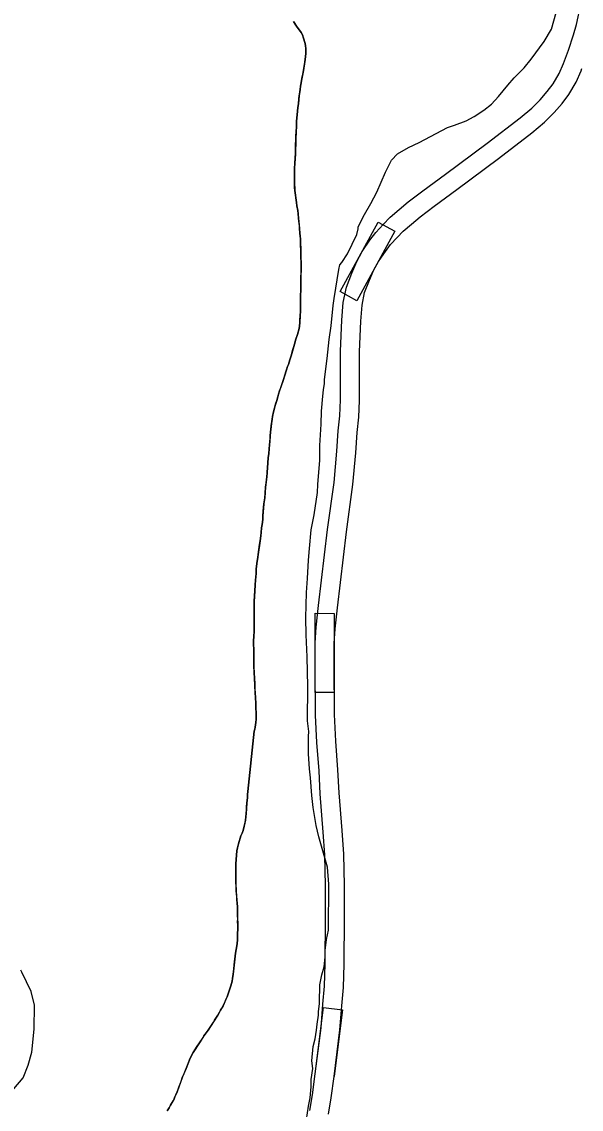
# Model space of a CAD drawing. Extents: x 3172231 to 3210228, y 940198 to 965780.
# Drawn here: x 3197406 to 3198290, y 953083 to 954801 of the extents above; entities that cross this region are included whole.
import ezdxf

# ---------------------------------------------------------------- set-up
doc = ezdxf.new("R2010")
doc.units = 0
for name, color, linetype in [('V-ROAD-CNTR', 7, 'Continuous'), ('V-SITE-VEGE', 7, 'Continuous'), ('V-TOPO-SHOR', 7, 'Continuous')]:
    doc.layers.add(name, color=color, linetype=linetype)

msp = doc.modelspace()

# ---------------------------------------------------------------- linework, layer by layer
at = {"layer": 'V-ROAD-CNTR'}
for points in [[(3197869.28, 953139.043), (3197878.498, 953211.698), (3197881.447, 953249.297), (3197883.997, 953277.535), (3197884.869, 953312.904), (3197885.531, 953385.431), (3197885.249, 953436.168), (3197884.324, 953484.91), (3197881.903, 953521.083), (3197877.055, 953581.261), (3197875.235, 953617.619), (3197871.883, 953662.733), (3197869.929, 953705.724), (3197869.03, 953783.623), (3197869.119, 953819.87), (3197870.77, 953844.546), (3197874.55, 953878.811), (3197888.778, 953998.948), (3197898.975, 954073.315), (3197903.261, 954122.508), (3197905.719, 954154.747), (3197908.095, 954178.42), (3197909.35, 954203.442), (3197909.246, 954280.284), (3197911.356, 954329.378), (3197913.386, 954357.51), (3197918.456, 954381.472), (3197927.089, 954403.794), (3197934.921, 954422.166), (3197943.546, 954437.919), (3197955.771, 954455.652), (3197965.212, 954468.002), (3197976.55, 954480.52), (3197987.631, 954491.952), (3198001.662, 954503.976), (3198016.251, 954516.26), (3198039.046, 954533.596), (3198075.128, 954560.147), (3198140.761, 954608.782), (3198192.804, 954648.948), (3198211.249, 954664.104), (3198224.646, 954677.611), (3198235.866, 954690.469), (3198244.99, 954702.51), (3198254.664, 954718.917), (3198261.388, 954734.672), (3198269.403, 954755.537), (3198277.517, 954779.781), (3198282.181, 954796.431), (3198288.975, 954828.157)], [(3197899.042, 953135.267), (3197908.35, 953208.636), (3197911.341, 953246.775), (3197913.963, 953275.815), (3197914.865, 953312.398), (3197915.531, 953385.377), (3197915.247, 953436.536), (3197914.304, 953486.196), (3197911.823, 953523.289), (3197906.995, 953583.217), (3197905.179, 953619.481), (3197901.833, 953664.525), (3197899.921, 953706.578), (3197899.03, 953783.759), (3197899.117, 953818.83), (3197900.66, 953841.898), (3197904.356, 953875.401), (3197918.538, 953995.146), (3197928.797, 954069.973), (3197933.161, 954120.066), (3197935.605, 954152.109), (3197938.019, 954176.168), (3197939.352, 954202.71), (3197939.246, 954279.66), (3197941.31, 954327.654), (3197943.16, 954353.306), (3197947.306, 954372.902), (3197954.885, 954392.498), (3197961.941, 954409.048), (3197969.12, 954422.159), (3197980.053, 954438.018), (3197988.286, 954448.79), (3197998.444, 954460.004), (3198008.207, 954470.076), (3198021.084, 954481.112), (3198035.003, 954492.832), (3198057.018, 954509.574), (3198092.948, 954536.013), (3198158.857, 954584.854), (3198211.496, 954625.478), (3198231.475, 954641.894), (3198246.62, 954657.165), (3198259.152, 954671.525), (3198269.95, 954685.776), (3198281.494, 954705.353), (3198289.196, 954723.402), (3198290.528, 954726.87)], [(3197869.28, 953139.043), (3197882.581, 953243.884), (3197912.343, 953240.108), (3197899.042, 953135.267)], [(3197860.877, 953081.166), (3197864.95, 953105.943), (3197869.288, 953139.101)], [(3197890.393, 953075.774), (3197894.632, 953101.563), (3197899.034, 953135.209)]]:
    msp.add_lwpolyline(points, dxfattribs=at)
for points in [[(3197908.851, 954374.552), (3197968.883, 954484.193), (3197995.197, 954469.785), (3197935.165, 954360.144)], [(3197868.926, 953741.515), (3197869.234, 953866.514), (3197899.234, 953866.44), (3197898.926, 953741.441)]]:
    msp.add_lwpolyline(points, close=True, dxfattribs=at)
at = {"layer": 'V-SITE-VEGE'}
for p, q in [((3198242.541, 954789.171), (3198249.907, 954815.174)), ((3197834.735, 954800.936), (3197840.604, 954792.312)), ((3197840.604, 954792.312), (3197842.927, 954789.644)), ((3197842.927, 954789.644), (3197846.787, 954783.844)), ((3197846.787, 954783.844), (3197849.099, 954779.77)), ((3198230.867, 954769.698), (3198242.541, 954789.171)), ((3197849.099, 954779.77), (3197850.938, 954774.921)), ((3197850.938, 954774.921), (3197853.375, 954766.165)), ((3197853.375, 954766.165), (3197854.414, 954758.354)), ((3198210.469, 954741.589), (3198230.867, 954769.698)), ((3197854.514, 954750.553), (3197853.859, 954745.876)), ((3197854.414, 954758.354), (3197854.547, 954755.077)), ((3197854.547, 954755.077), (3197854.514, 954750.553)), ((3197853.357, 954741.043), (3197851.078, 954727.325)), ((3197853.859, 954745.876), (3197853.357, 954741.043)), ((3198199.547, 954727.903), (3198210.469, 954741.589)), ((3197850.582, 954723.43), (3197847.51, 954708.002)), ((3197851.078, 954727.325), (3197850.582, 954723.43)), ((3198173.367, 954700.545), (3198183.552, 954712.069)), ((3198183.552, 954712.069), (3198199.547, 954727.903)), ((3197846.042, 954698.807), (3197845.226, 954693.662)), ((3197847.014, 954704.105), (3197846.042, 954698.807)), ((3197847.51, 954708.002), (3197847.014, 954704.105)), ((3198158.808, 954682.535), (3198173.367, 954700.545)), ((3197843.91, 954683.529), (3197842.572, 954671.054)), ((3197845.226, 954693.662), (3197843.91, 954683.529)), ((3198147.892, 954670.294), (3198158.808, 954682.535)), ((3197841.753, 954665.443), (3197841.089, 954659.673)), ((3197842.572, 954671.054), (3197841.753, 954665.443)), ((3198120.306, 954650.904), (3198135.549, 954660.953)), ((3198135.549, 954660.953), (3198147.892, 954670.294)), ((3197839.887, 954643.92), (3197839.508, 954634.25)), ((3197840.733, 954653.433), (3197839.887, 954643.92)), ((3197841.089, 954659.673), (3197840.733, 954653.433)), ((3198089.131, 954637.317), (3198107.975, 954644.457)), ((3198107.975, 954644.457), (3198120.306, 954650.904)), ((3197838.998, 954628.011), (3197838.433, 954614.128)), ((3197839.508, 954634.25), (3197838.998, 954628.011)), ((3198033.29, 954610.114), (3198078.262, 954633.756)), ((3198078.262, 954633.756), (3198089.131, 954637.317)), ((3197838.433, 954614.128), (3197837.968, 954592.128)), ((3198016.613, 954602.241), (3198033.29, 954610.114)), ((3197837.968, 954592.128), (3197836.723, 954569.668)), ((3197989.746, 954582.124), (3197999.199, 954592.204)), ((3197999.199, 954592.204), (3198016.613, 954602.241)), ((3197980.245, 954563.364), (3197989.746, 954582.124)), ((3197836.674, 954563.112), (3197836.297, 954553.597)), ((3197836.723, 954569.668), (3197836.674, 954563.112)), ((3197966.337, 954531.608), (3197980.245, 954563.364)), ((3197836.297, 954553.597), (3197836.254, 954547.513)), ((3197836.254, 954547.513), (3197836.942, 954534.088)), ((3197836.942, 954534.088), (3197837.985, 954526.902)), ((3197837.985, 954526.902), (3197838.423, 954522.373)), ((3197956.842, 954513.569), (3197966.337, 954531.608)), ((3197838.423, 954522.373), (3197839.463, 954515.033)), ((3197839.463, 954515.033), (3197840.365, 954510.188)), ((3197840.365, 954510.188), (3197841.563, 954502.848)), ((3197947.35, 954496.257), (3197956.842, 954513.569)), ((3197841.563, 954502.848), (3197843.037, 954490.509)), ((3197843.037, 954490.509), (3197844.639, 954473.959)), ((3197937.122, 954476.779), (3197947.35, 954496.257)), ((3197844.639, 954473.959), (3197845.059, 954466.776)), ((3197934.89, 954464.493), (3197937.108, 954473.885)), ((3197937.108, 954473.885), (3197937.122, 954476.779)), ((3197845.059, 954466.776), (3197845.493, 954462.093)), ((3197845.493, 954462.093), (3197845.775, 954457.722)), ((3197845.775, 954457.722), (3197846.56, 954435.87)), ((3197920.267, 954434.185), (3197934.89, 954464.493)), ((3197846.56, 954435.87), (3197846.869, 954412.775)), ((3197907.883, 954416.885), (3197911.516, 954420.485)), ((3197911.516, 954420.485), (3197920.267, 954434.185)), ((3197846.869, 954412.775), (3197846.75, 954395.766)), ((3197898.929, 954363.402), (3197906.398, 954409.66)), ((3197906.398, 954409.66), (3197907.883, 954416.885)), ((3197846.373, 954386.562), (3197846.296, 954375.171)), ((3197846.75, 954395.766), (3197846.373, 954386.562)), ((3197846.296, 954375.171), (3197845.945, 954369.867)), ((3197845.945, 954369.867), (3197846.203, 954361.909)), ((3197846.166, 954356.602), (3197845.8, 954348.648)), ((3197846.203, 954361.909), (3197846.166, 954356.602)), ((3197894.37, 954320.744), (3197897.426, 954352.559)), ((3197897.426, 954352.559), (3197898.929, 954363.402)), ((3197845.245, 954336.325), (3197845.018, 954325.872)), ((3197845.763, 954343.497), (3197845.245, 954336.325)), ((3197845.8, 954348.648), (3197845.763, 954343.497)), ((3197844.352, 954320.103), (3197843.699, 954316.207)), ((3197845.018, 954325.872), (3197844.352, 954320.103)), ((3197891.366, 954299.058), (3197894.37, 954320.744)), ((3197841.294, 954306.703), (3197838.747, 954299.389)), ((3197843.699, 954316.207), (3197841.294, 954306.703)), ((3197836.352, 954291.601), (3197831.23, 954273.068)), ((3197838.747, 954299.389), (3197836.352, 954291.601)), ((3197888.318, 954268.692), (3197891.366, 954299.058)), ((3197829.316, 954266.838), (3197827.886, 954263.261)), ((3197831.23, 954273.068), (3197829.316, 954266.838)), ((3197886.066, 954252.787), (3197888.318, 954268.692)), ((3197824.056, 954251.116), (3197821.345, 954242.396)), ((3197825.496, 954256.099), (3197824.056, 954251.116)), ((3197826.768, 954259.523), (3197825.496, 954256.099)), ((3197827.886, 954263.261), (3197826.768, 954259.523)), ((3197883.807, 954235.438), (3197886.066, 954252.787)), ((3197818.633, 954234.144), (3197813.061, 954217.955)), ((3197821.345, 954242.396), (3197818.633, 954234.144)), ((3197883.78, 954229.653), (3197883.807, 954235.438)), ((3197813.061, 954217.955), (3197811.305, 954212.505)), ((3197881.505, 954209.408), (3197882.281, 954219.532)), ((3197882.281, 954219.532), (3197883.78, 954229.653)), ((3197808.428, 954202.539), (3197805.874, 954194.442)), ((3197811.305, 954212.505), (3197808.428, 954202.539)), ((3197879.213, 954185.547), (3197881.505, 954209.408)), ((3197803.31, 954184.63), (3197802.01, 954177.148)), ((3197804.756, 954190.548), (3197803.31, 954184.63)), ((3197805.874, 954194.442), (3197804.756, 954190.548)), ((3197878.386, 954165.299), (3197879.213, 954185.547)), ((3197800.062, 954166.083), (3197799.216, 954156.881)), ((3197800.553, 954169.667), (3197800.062, 954166.083)), ((3197802.01, 954177.148), (3197800.553, 954169.667)), ((3197876.766, 954131.308), (3197878.386, 954165.299)), ((3197798.723, 954152.984), (3197797.529, 954138.48)), ((3197799.216, 954156.881), (3197798.723, 954152.984)), ((3197797.529, 954138.48), (3197796.353, 954126.63)), ((3197876.649, 954108.159), (3197876.766, 954131.308)), ((3197795.165, 954112.593), (3197794.477, 954103.392)), ((3197795.831, 954118.518), (3197795.165, 954112.593)), ((3197796.353, 954126.63), (3197795.831, 954118.518)), ((3197794.477, 954103.392), (3197792.611, 954082.027)), ((3197873.558, 954069.835), (3197876.649, 954108.159)), ((3197792.611, 954082.027), (3197790.938, 954065.655)), ((3197790.938, 954065.655), (3197789.418, 954048.968)), ((3197872.772, 954057.541), (3197873.558, 954069.835)), ((3197789.418, 954048.968), (3197788.261, 954039.615)), ((3197867.525, 954022.123), (3197872.772, 954057.541)), ((3197788.261, 954039.615), (3197786.566, 954019.964)), ((3197786.215, 954014.818), (3197785.224, 954006.865)), ((3197786.566, 954019.964), (3197786.215, 954014.818)), ((3197863.067, 953998.274), (3197867.525, 954022.123)), ((3197783.729, 953993.926), (3197783.072, 953988.779)), ((3197784.407, 954001.565), (3197783.729, 953993.926)), ((3197785.224, 954006.865), (3197784.407, 954001.565)), ((3197860.021, 953968.629), (3197863.067, 953998.274)), ((3197782.236, 953980.827), (3197779.123, 953959.626)), ((3197783.072, 953988.779), (3197782.236, 953980.827)), ((3197779.123, 953959.626), (3197778.623, 953954.951)), ((3197858.481, 953950.553), (3197860.021, 953968.629)), ((3197777.151, 953944.973), (3197776.152, 953936.086)), ((3197778.623, 953954.951), (3197777.151, 953944.973)), ((3197856.888, 953921.625), (3197858.481, 953950.553)), ((3197775.793, 953929.535), (3197774.785, 953918.93)), ((3197776.152, 953936.086), (3197775.793, 953929.535)), ((3197774.579, 953911.598), (3197773.882, 953901.463)), ((3197774.785, 953918.93), (3197774.579, 953911.598)), ((3197855.325, 953899.208), (3197856.888, 953921.625)), ((3197773.882, 953901.463), (3197772.989, 953885.241)), ((3197854.399, 953859.428), (3197855.325, 953899.208)), ((3197772.989, 953885.241), (3197772.733, 953870.571)), ((3197772.733, 953870.571), (3197772.834, 953862.612)), ((3197772.834, 953862.612), (3197772.662, 953837.959)), ((3197854.987, 953832.658), (3197854.399, 953859.428)), ((3197772.662, 953837.959), (3197772.142, 953830.473)), ((3197771.933, 953822.672), (3197771.896, 953817.366)), ((3197772.142, 953830.473), (3197771.933, 953822.672)), ((3197856.257, 953797.928), (3197854.987, 953832.658)), ((3197771.896, 953817.366), (3197772.156, 953809.874)), ((3197772.156, 953809.874), (3197772.121, 953805.039)), ((3197772.121, 953805.039), (3197772.383, 953797.859)), ((3197772.383, 953797.859), (3197772.195, 953793.021)), ((3197772.195, 953793.021), (3197772.43, 953781.628)), ((3197857.463, 953750.902), (3197856.257, 953797.928)), ((3197772.43, 953781.628), (3197773.649, 953755.25)), ((3197773.649, 953755.25), (3197774.075, 953749.006)), ((3197857.187, 953696.651), (3197857.463, 953750.902)), ((3197774.075, 953749.006), (3197774.472, 953739.016)), ((3197774.472, 953739.016), (3197774.761, 953735.423)), ((3197774.761, 953735.423), (3197774.726, 953730.43)), ((3197774.726, 953730.43), (3197775.171, 953727.307)), ((3197775.171, 953727.307), (3197775.295, 953722.625)), ((3197775.295, 953722.625), (3197775.586, 953719.502)), ((3197775.586, 953719.502), (3197775.553, 953714.82)), ((3197775.758, 953699.372), (3197775.252, 953693.914)), ((3197775.553, 953714.82), (3197775.844, 953711.697)), ((3197775.844, 953711.697), (3197775.758, 953699.372)), ((3197773.778, 953683.625), (3197772.819, 953680.51)), ((3197774.267, 953686.742), (3197773.778, 953683.625)), ((3197775.252, 953693.914), (3197774.267, 953686.742)), ((3197859.272, 953680.002), (3197857.187, 953696.651)), ((3197772.819, 953680.51), (3197762.799, 953585.237)), ((3197858.366, 953644.56), (3197858.508, 953672.048)), ((3197858.508, 953672.048), (3197859.272, 953680.002)), ((3197860.414, 953620.678), (3197858.366, 953644.56)), ((3197861.793, 953606.926), (3197860.414, 953620.678)), ((3197863.818, 953578.704), (3197861.793, 953606.926)), ((3197762.45, 953580.56), (3197762.258, 953575.1)), ((3197762.799, 953585.237), (3197762.45, 953580.56)), ((3197865.893, 953559.885), (3197863.818, 953578.704)), ((3197761.42, 953566.834), (3197760.056, 953550.149)), ((3197762.258, 953575.1), (3197761.42, 953566.834)), ((3197760.056, 953550.149), (3197759.049, 953539.856)), ((3197870.812, 953531.647), (3197865.893, 953559.885)), ((3197757.109, 953530.197), (3197755.188, 953523.343)), ((3197759.049, 953539.856), (3197757.109, 953530.197)), ((3197875.06, 953513.541), (3197870.812, 953531.647)), ((3197750.74, 953511.669), (3197749.14, 953506.221)), ((3197751.854, 953514.94), (3197750.74, 953511.669)), ((3197753.757, 953519.296), (3197751.854, 953514.94)), ((3197755.188, 953523.343), (3197753.757, 953519.296)), ((3197888.56, 953465.728), (3197875.06, 953513.541)), ((3197746.572, 953496.094), (3197745.604, 953491.265)), ((3197748.178, 953502.482), (3197746.572, 953496.094)), ((3197749.14, 953506.221), (3197748.178, 953502.482)), ((3197745.604, 953491.265), (3197744.057, 953470.832)), ((3197743.996, 953461.784), (3197743.779, 953453.045)), ((3197744.057, 953470.832), (3197743.996, 953461.784)), ((3197890.594, 953438.953), (3197888.56, 953465.728)), ((3197743.779, 953453.045), (3197743.85, 953440.874)), ((3197743.85, 953440.874), (3197744.537, 953427.294)), ((3197744.537, 953427.294), (3197745.534, 953413.556)), ((3197890.221, 953365.892), (3197890.594, 953438.953)), ((3197745.534, 953413.556), (3197745.97, 953409.185)), ((3197745.97, 953409.185), (3197746.392, 953402.47)), ((3197746.392, 953402.47), (3197746.648, 953394.509)), ((3197746.648, 953394.509), (3197746.609, 953388.894)), ((3197746.609, 953388.894), (3197746.814, 953373.132)), ((3197746.814, 953373.132), (3197746.769, 953366.579)), ((3197746.714, 953358.776), (3197746.347, 953350.819)), ((3197746.769, 953366.579), (3197746.58, 953362.055)), ((3197746.58, 953362.055), (3197746.714, 953358.776)), ((3197887.253, 953351.44), (3197890.221, 953365.892)), ((3197745.188, 953341.31), (3197744.369, 953335.385)), ((3197745.837, 953345.05), (3197745.188, 953341.31)), ((3197746.347, 953350.819), (3197745.837, 953345.05)), ((3197884.995, 953334.091), (3197887.253, 953351.44)), ((3197743.392, 953329.776), (3197739.728, 953296.408)), ((3197744.369, 953335.385), (3197743.392, 953329.776)), ((3197883.416, 953308.057), (3197884.943, 953323.964)), ((3197884.943, 953323.964), (3197884.995, 953334.091)), ((3197879.735, 953295.775), (3197883.416, 953308.057)), ((3197405.648, 953299.724), (3197404.36, 953302.722)), ((3197420.34, 953269.045), (3197405.648, 953299.724)), ((3197738.589, 953289.86), (3197737.78, 953285.81)), ((3197739.728, 953296.408), (3197738.589, 953289.86)), ((3197876.762, 953279.879), (3197879.735, 953295.775)), ((3197733.938, 953271.793), (3197732.668, 953268.524)), ((3197736.015, 953278.488), (3197733.938, 953271.793)), ((3197737.78, 953285.81), (3197736.015, 953278.488)), ((3197875.934, 953259.628), (3197876.721, 953271.918)), ((3197876.721, 953271.918), (3197876.762, 953279.879)), ((3197425.796, 953247.715), (3197420.34, 953269.045)), ((3197728.216, 953256.54), (3197723.78, 953246.895)), ((3197729.961, 953260.742), (3197728.216, 953256.54)), ((3197732.668, 953268.524), (3197729.961, 953260.742)), ((3197875.885, 953250.223), (3197875.934, 953259.628)), ((3197425.345, 953209.614), (3197425.796, 953247.715)), ((3197718.248, 953236.793), (3197715.559, 953231.974)), ((3197719.829, 953239.902), (3197718.248, 953236.793)), ((3197723.78, 953246.895), (3197719.829, 953239.902)), ((3197874.347, 953232.148), (3197874.374, 953237.21)), ((3197874.374, 953237.21), (3197875.885, 953250.223)), ((3197713.511, 953228.711), (3197699.947, 953208.051)), ((3197715.559, 953231.974), (3197713.511, 953228.711)), ((3197872.102, 953217.691), (3197874.347, 953232.148)), ((3197421.358, 953173.405), (3197425.345, 953209.614)), ((3197699.947, 953208.051), (3197693.488, 953199.046)), ((3197869.092, 953194.559), (3197871.332, 953208.291)), ((3197871.332, 953208.291), (3197872.102, 953217.691)), ((3197687.34, 953190.037), (3197676.611, 953173.104)), ((3197693.488, 953199.046), (3197687.34, 953190.037)), ((3197866.137, 953182.275), (3197869.092, 953194.559)), ((3197415.611, 953152.9), (3197421.358, 953173.405)), ((3197676.611, 953173.104), (3197672.975, 953166.264)), ((3197863.851, 953159.862), (3197866.137, 953182.275)), ((3197407.628, 953132.969), (3197415.611, 953152.9)), ((3197670.755, 953161.127), (3197665.357, 953147.746)), ((3197672.975, 953166.264), (3197670.755, 953161.127)), ((3197865.235, 953147.557), (3197863.851, 953159.862)), ((3197393.126, 953115.512), (3197407.628, 953132.969)), ((3197659.803, 953134.364), (3197650.9, 953110.708)), ((3197665.357, 953147.746), (3197659.803, 953134.364)), ((3197862.976, 953130.207), (3197865.235, 953147.557)), ((3197861.381, 953101.281), (3197862.917, 953118.633)), ((3197862.917, 953118.633), (3197862.976, 953130.207)), ((3197646.142, 953099.818), (3197640.766, 953089.714)), ((3197647.568, 953102.774), (3197646.142, 953099.818)), ((3197648.84, 953106.04), (3197647.568, 953102.774)), ((3197650.9, 953110.708), (3197648.84, 953106.04)), ((3197858.422, 953088.274), (3197861.381, 953101.281)), ((3197638.553, 953085.359), (3197635.554, 953080.698)), ((3197640.766, 953089.714), (3197638.553, 953085.359)), ((3197855.421, 953067.31), (3197858.422, 953088.274))]:
    msp.add_line(p, q, dxfattribs=at)
at = {"layer": 'V-TOPO-SHOR'}
for points in [[(3197843.408, 954678.851), (3197843.908, 954683.529), (3197844.731, 954689.765), (3197845.226, 954693.662), (3197846.042, 954698.807), (3197847.014, 954704.105), (3197847.51, 954708.002), (3197848.645, 954713.925), (3197849.449, 954717.663), (3197850.582, 954723.43), (3197851.078, 954727.325), (3197852.054, 954733.25), (3197853.357, 954741.043), (3197853.859, 954745.876), (3197854.514, 954750.553), (3197854.547, 954755.077), (3197854.414, 954758.356), (3197853.82, 954762.729), (3197853.375, 954766.165), (3197852.462, 954769.604), (3197850.938, 954774.921), (3197849.099, 954779.77), (3197846.787, 954783.844), (3197842.927, 954789.644), (3197840.604, 954792.312), (3197837.671, 954796.701), (3197834.735, 954800.936)], [(3197793.121, 954088.109), (3197793.965, 954097.309), (3197794.477, 954103.392), (3197795.165, 954112.593), (3197795.831, 954118.518), (3197796.353, 954126.63), (3197796.857, 954131.464), (3197797.529, 954138.48), (3197797.871, 954142.693), (3197798.211, 954146.746), (3197798.723, 954152.984), (3197799.216, 954156.881), (3197799.724, 954162.653), (3197800.062, 954166.083), (3197800.553, 954169.669), (3197801.203, 954173.253), (3197802.01, 954177.148), (3197803.31, 954184.63), (3197804.756, 954190.548), (3197805.874, 954194.442), (3197807.15, 954198.49), (3197808.428, 954202.539), (3197810.185, 954208.612), (3197811.305, 954212.505), (3197813.061, 954217.955), (3197814.177, 954221.381), (3197815.928, 954226.362), (3197817.042, 954229.475), (3197818.633, 954234.144), (3197820.227, 954238.971), (3197821.345, 954242.396), (3197822.94, 954247.69), (3197824.056, 954251.116), (3197825.496, 954256.099), (3197826.768, 954259.523), (3197827.886, 954263.261), (3197829.316, 954266.838), (3197831.23, 954273.068), (3197832.992, 954279.296), (3197833.952, 954283.036), (3197834.913, 954286.462), (3197836.352, 954291.601), (3197838.747, 954299.387), (3197841.294, 954306.703), (3197842.257, 954310.442), (3197843.701, 954316.205), (3197844.352, 954320.103), (3197845.018, 954325.872), (3197845.044, 954329.927), (3197845.245, 954336.325), (3197845.763, 954343.497), (3197845.8, 954348.648), (3197846.166, 954356.602), (3197846.203, 954361.909), (3197845.945, 954369.867), (3197846.296, 954375.171), (3197846.332, 954380.633), (3197846.373, 954386.562), (3197846.75, 954395.766), (3197846.82, 954405.908), (3197846.869, 954412.775), (3197846.779, 954422.294), (3197846.662, 954428.067), (3197846.56, 954435.87), (3197846.437, 954440.552), (3197846.169, 954447.107), (3197846.044, 954451.322), (3197845.775, 954457.722), (3197845.493, 954462.093), (3197845.059, 954466.776), (3197844.639, 954473.959), (3197844.202, 954478.487), (3197843.471, 954485.669), (3197843.037, 954490.509), (3197842.15, 954497.693), (3197841.563, 954502.848), (3197840.365, 954510.19), (3197839.463, 954515.033), (3197838.421, 954522.373), (3197837.985, 954526.902), (3197836.942, 954534.088), (3197836.664, 954539.083), (3197836.254, 954547.513), (3197836.297, 954553.597), (3197836.674, 954563.112), (3197836.721, 954569.668), (3197837.077, 954576.217), (3197837.614, 954586.046), (3197837.968, 954592.128), (3197838.183, 954600.554), (3197838.222, 954606.169), (3197838.433, 954614.128), (3197838.626, 954619.43), (3197838.998, 954628.011), (3197839.508, 954634.25), (3197839.887, 954643.92), (3197840.733, 954653.433), (3197841.089, 954659.673), (3197841.753, 954665.443), (3197842.572, 954671.054), (3197843.408, 954678.851)], [(3197746.648, 953394.509), (3197746.519, 953398.257), (3197746.392, 953402.47), (3197745.97, 953409.183), (3197745.534, 953413.556), (3197745.251, 953417.926), (3197744.823, 953423.859), (3197744.537, 953427.294), (3197744.26, 953432.444), (3197744.125, 953435.567), (3197743.85, 953440.874), (3197743.779, 953453.045), (3197743.996, 953461.784), (3197744.033, 953467.244), (3197744.057, 953470.832), (3197745.604, 953491.265), (3197746.572, 953496.094), (3197748.178, 953502.482), (3197749.14, 953506.219), (3197750.74, 953511.669), (3197751.852, 953514.94), (3197753.757, 953519.296), (3197755.188, 953523.343), (3197757.109, 953530.195), (3197758.399, 953536.427), (3197759.049, 953539.856), (3197760.056, 953550.149), (3197760.568, 953556.698), (3197760.912, 953561.065), (3197761.42, 953566.834), (3197761.922, 953571.825), (3197762.258, 953575.1), (3197762.45, 953580.56), (3197762.797, 953585.237), (3197772.819, 953680.51), (3197773.778, 953683.625), (3197774.267, 953686.742), (3197774.761, 953690.484), (3197775.252, 953693.914), (3197775.758, 953699.372), (3197775.787, 953703.274), (3197775.809, 953706.704), (3197775.844, 953711.697), (3197775.553, 953714.82), (3197775.586, 953719.502), (3197775.295, 953722.625), (3197775.173, 953727.307), (3197774.726, 953730.43), (3197774.761, 953735.423), (3197774.472, 953739.016), (3197774.202, 953744.791), (3197774.075, 953749.006), (3197773.649, 953755.25), (3197773.383, 953761.648), (3197773.1, 953766.176), (3197772.973, 953770.391), (3197772.692, 953774.917), (3197772.428, 953781.628), (3197772.303, 953786.154), (3197772.195, 953793.021), (3197772.383, 953797.859), (3197772.121, 953805.039), (3197772.156, 953809.874), (3197771.896, 953817.368), (3197771.933, 953822.672), (3197772.142, 953830.473), (3197772.662, 953837.959), (3197772.692, 953842.329), (3197772.74, 953849.038), (3197772.801, 953857.775), (3197772.834, 953862.612), (3197772.733, 953870.571), (3197772.772, 953876.189), (3197772.989, 953885.239), (3197773.524, 953894.598), (3197773.882, 953901.461), (3197774.579, 953911.598), (3197774.783, 953918.93), (3197775.793, 953929.535), (3197776.152, 953936.086), (3197777.151, 953944.973), (3197778.623, 953954.951), (3197779.123, 953959.626), (3197780.268, 953967.265), (3197781.417, 953975.215), (3197782.236, 953980.827), (3197783.072, 953988.779), (3197783.731, 953993.926), (3197784.407, 954001.565), (3197785.224, 954006.865), (3197786.215, 954014.818), (3197786.564, 954019.964), (3197787.243, 954028.074), (3197787.751, 954033.688), (3197788.261, 954039.615), (3197789.418, 954048.968), (3197790.088, 954055.673), (3197790.938, 954065.655), (3197791.61, 954072.36), (3197792.611, 954082.027), (3197793.121, 954088.109)], [(3197635.554, 953080.698), (3197638.553, 953085.359), (3197640.766, 953089.714), (3197642.347, 953092.667), (3197644.561, 953096.865), (3197646.142, 953099.818), (3197647.568, 953102.774), (3197648.84, 953106.04), (3197650.9, 953110.708), (3197652.012, 953113.665), (3197653.761, 953118.179), (3197655.67, 953123.471), (3197657.259, 953127.518), (3197659.803, 953134.364), (3197662.023, 953139.654), (3197665.357, 953147.746), (3197667.579, 953153.191), (3197670.755, 953161.127), (3197672.975, 953166.264), (3197676.611, 953173.104), (3197679.136, 953177.143), (3197682.765, 953182.891), (3197685.13, 953186.621), (3197687.34, 953190.037), (3197690.965, 953195.319), (3197693.488, 953199.046), (3197697.426, 953204.635), (3197699.947, 953208.051), (3197704.205, 953214.576), (3197708.305, 953220.788), (3197710.357, 953223.894), (3197713.511, 953228.711), (3197715.561, 953231.974), (3197718.248, 953236.793), (3197719.829, 953239.902), (3197721.566, 953242.855), (3197723.78, 953246.895), (3197726.948, 953253.74), (3197728.216, 953256.54), (3197729.961, 953260.742), (3197731.075, 953263.855), (3197732.668, 953268.524), (3197733.938, 953271.793), (3197736.015, 953278.488), (3197737.78, 953285.81), (3197738.589, 953289.86), (3197739.728, 953296.408), (3197740.228, 953300.93), (3197740.725, 953305.294), (3197741.391, 953311.219), (3197743.392, 953329.776), (3197744.367, 953335.385), (3197745.188, 953341.31), (3197745.837, 953345.05), (3197746.347, 953350.819), (3197746.714, 953358.776), (3197746.58, 953362.055), (3197746.769, 953366.579), (3197746.814, 953373.13), (3197746.709, 953380.622), (3197746.732, 953383.743), (3197746.609, 953388.894), (3197746.648, 953394.509)], [(3197393.126, 953115.512), (3197407.628, 953132.969), (3197415.611, 953152.9), (3197421.358, 953173.405), (3197425.345, 953209.614), (3197425.796, 953247.715), (3197420.34, 953269.045), (3197405.648, 953299.724), (3197404.36, 953302.722)]]:
    msp.add_lwpolyline(points, dxfattribs=at)

doc.saveas('drawing.dxf')
